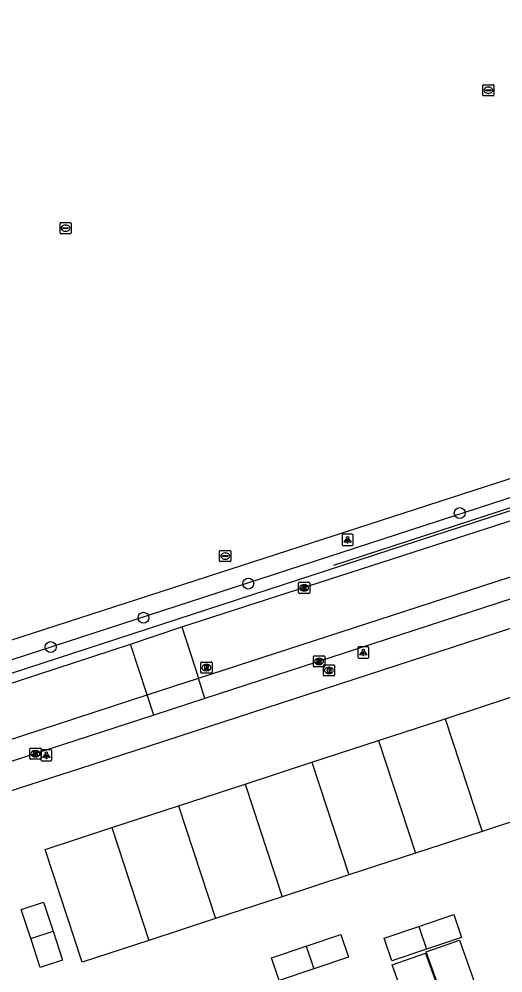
# Model space of a CAD drawing. Extents: x 158087 to 159494, y 382905 to 383981.
# Drawn here: x 159209.4 to 159252.8, y 382963.5 to 383049 of the extents above; entities that cross this region are included whole.
import ezdxf

# ---------------------------------------------------------------- set-up
doc = ezdxf.new("R2010")
doc.units = 0
for name, color, linetype in [('IMGEO_Boom', 7, 'Continuous'), ('IMGEO_Brandkraan', 7, 'Continuous'), ('IMGEO_Groenvoorziening', 7, 'Continuous'), ('IMGEO_Haag', 7, 'Continuous'), ('IMGEO_Hek', 7, 'Continuous'), ('IMGEO_Kolk', 7, 'Continuous'), ('IMGEO_Lichtpunt', 7, 'Continuous'), ('IMGEO_Pand_vergunning_verleend', 7, 'Continuous'), ('IMGEO_Parkeervlak_open', 7, 'Continuous'), ('IMGEO_Rijbaan_lokaal_open', 7, 'Continuous'), ('IMGEO_Rioolput', 7, 'Continuous'), ('IMGEO_Voetpad_open', 7, 'Continuous'), ('IMGEO_Waterleidingput', 7, 'Continuous')]:
    doc.layers.add(name, color=color, linetype=linetype)

msp = doc.modelspace()

# ---------------------------------------------------------------- linework, layer by layer
at = {"layer": 'IMGEO_Boom'}
for centre in [(159248.893, 383004.695), (159229.936, 382998.375), (159220.545, 382995.314), (159212.222, 382992.68)]:
    msp.add_circle(centre, 0.489, dxfattribs=at)
at = {"layer": 'IMGEO_Brandkraan'}
for p, q in [((159236.672, 382990.165), (159236.672, 382991.017)), ((159236.747, 382991.091), (159237.599, 382991.091)), ((159237.673, 382991.017), (159237.673, 382990.165)), ((159237.599, 382990.091), (159236.747, 382990.091)), ((159237.183, 382990.311), (159237.158, 382990.311)), ((159237.16, 382990.871), (159237.185, 382990.871))]:
    msp.add_line(p, q, dxfattribs=at)
for points in [[(159236.672, 382990.165), (159236.672, 382991.017)], [(159236.747, 382991.091), (159237.599, 382991.091)], [(159237.673, 382991.017), (159237.673, 382990.165)], [(159237.599, 382990.091), (159236.747, 382990.091)], [(159237.02, 382990.791), (159237.02, 382990.391), (159237.233, 382990.391)], [(159237.251, 382990.791), (159237.02, 382990.791)], [(159237.199, 382990.71), (159237.145, 382990.71), (159237.145, 382990.634)], [(159237.145, 382990.634), (159237.198, 382990.634)], [(159237.207, 382990.558), (159237.145, 382990.558), (159237.145, 382990.477)], [(159237.145, 382990.477), (159237.207, 382990.477)]]:
    msp.add_lwpolyline(points, dxfattribs=at)
for centre, radius, start, end in [((159236.749, 382991.015), 0.0765, 91.55205, 178.44795), ((159236.749, 382991.015), 0.0765, 91.55205, 178.44795), ((159237.597, 382991.015), 0.0765, 1.55205, 88.44795), ((159237.597, 382991.015), 0.0765, 1.55205, 88.44795), ((159236.749, 382990.167), 0.0765, 181.55205, 268.44795), ((159236.749, 382990.167), 0.0765, 181.55205, 268.44795), ((159237.2, 382990.672), 0.0379, 267.82845, 90.93552), ((159237.208, 382990.517), 0.0404, 269.87594, 90.50774), ((159237.239, 382990.642), 0.251, 268.66757, 293.53466), ((159237.255, 382990.646), 0.145, 59.4692, 91.53667), ((159237.28, 382990.693), 0.0922, 285.51372, 58.15012), ((159237.285, 382990.501), 0.105, 301.31148, 78.98903), ((159237.597, 382990.167), 0.0765, 271.55205, 358.44795), ((159237.597, 382990.167), 0.0765, 271.55205, 358.44795)]:
    msp.add_arc(centre, radius, start, end, dxfattribs=at)
for centre, major_axis, ratio, start_param, end_param in [((159237.159, 382990.591), (-0.387, 0.002), 0.722429, 4.712389, 7.853982), ((159237.184, 382990.591), (-0.39, 0.002), 0.717154, 1.570796, 4.712389)]:
    msp.add_ellipse(centre, major_axis=major_axis, ratio=ratio, start_param=start_param, end_param=end_param, dxfattribs=at)
at = {"layer": 'IMGEO_Groenvoorziening'}
msp.add_lwpolyline([(159183.625, 382985.215), (159284.422, 383017.829)], dxfattribs=at)
at = {"layer": 'IMGEO_Haag'}
msp.add_lwpolyline([(159184.112, 382983.572), (159234.68, 383000), (159284.949, 383016.331)], dxfattribs=at)
at = {"layer": 'IMGEO_Hek'}
msp.add_lwpolyline([(159285.231, 383015.529), (159237.58, 383000)], dxfattribs=at)
at = {"layer": 'IMGEO_Kolk'}
for p, q in [((159234.448, 382997.563), (159234.448, 382998.415)), ((159234.523, 382998.489), (159235.375, 382998.489)), ((159234.936, 382998.269), (159234.961, 382998.269)), ((159235.449, 382998.415), (159235.449, 382997.563)), ((159235.375, 382997.489), (159234.523, 382997.489)), ((159234.959, 382997.709), (159234.934, 382997.709)), ((159235.787, 382990.972), (159235.787, 382991.824)), ((159235.862, 382991.898), (159236.714, 382991.898)), ((159236.788, 382991.824), (159236.788, 382990.972)), ((159236.298, 382991.118), (159236.273, 382991.118)), ((159236.275, 382991.678), (159236.3, 382991.678)), ((159236.714, 382990.898), (159235.862, 382990.898)), ((159210.36, 382982.697), (159210.36, 382983.549)), ((159210.435, 382983.623), (159211.287, 382983.623)), ((159210.848, 382983.403), (159210.873, 382983.403)), ((159211.361, 382983.549), (159211.361, 382982.697)), ((159211.287, 382982.623), (159210.435, 382982.623)), ((159210.871, 382982.843), (159210.846, 382982.843))]:
    msp.add_line(p, q, dxfattribs=at)
for points in [[(159234.448, 382997.563), (159234.448, 382998.415)], [(159234.523, 382998.489), (159235.375, 382998.489)], [(159234.769, 382998.189), (159234.892, 382998.189), (159234.892, 382998.038), (159235.022, 382998.189), (159235.186, 382998.189), (159235.04, 382998.038), (159235.193, 382997.789), (159235.041, 382997.789), (159234.956, 382997.953), (159234.892, 382997.886), (159234.892, 382997.789), (159234.769, 382997.789), (159234.769, 382998.189)], [(159235.449, 382998.415), (159235.449, 382997.563)], [(159235.375, 382997.489), (159234.523, 382997.489)], [(159235.787, 382990.972), (159235.787, 382991.824)], [(159235.862, 382991.898), (159236.714, 382991.898)], [(159236.788, 382991.824), (159236.788, 382990.972)], [(159236.108, 382991.598), (159236.231, 382991.598), (159236.231, 382991.447), (159236.361, 382991.598), (159236.525, 382991.598), (159236.379, 382991.447), (159236.532, 382991.198), (159236.38, 382991.198), (159236.295, 382991.362), (159236.231, 382991.295), (159236.231, 382991.198), (159236.108, 382991.198), (159236.108, 382991.598)], [(159236.714, 382990.898), (159235.862, 382990.898)], [(159210.36, 382982.697), (159210.36, 382983.549)], [(159210.435, 382983.623), (159211.287, 382983.623)], [(159210.681, 382983.323), (159210.804, 382983.323), (159210.804, 382983.172), (159210.934, 382983.323), (159211.098, 382983.323), (159210.952, 382983.172), (159211.105, 382982.923), (159210.953, 382982.923), (159210.868, 382983.087), (159210.804, 382983.02), (159210.804, 382982.923), (159210.681, 382982.923), (159210.681, 382983.323)], [(159211.361, 382983.549), (159211.361, 382982.697)], [(159211.287, 382982.623), (159210.435, 382982.623)]]:
    msp.add_lwpolyline(points, dxfattribs=at)
for centre, start, end in [((159234.525, 382998.413), 91.55205, 178.44795), ((159234.525, 382998.413), 91.55205, 178.44795), ((159235.373, 382998.413), 1.55205, 88.44795), ((159235.373, 382998.413), 1.55205, 88.44795), ((159234.525, 382997.565), 181.55205, 268.44795), ((159234.525, 382997.565), 181.55205, 268.44795), ((159235.373, 382997.565), 271.55205, 358.44795), ((159235.373, 382997.565), 271.55205, 358.44795), ((159235.864, 382991.822), 91.55205, 178.44795), ((159235.864, 382991.822), 91.55205, 178.44795), ((159236.712, 382991.822), 1.55205, 88.44795), ((159236.712, 382991.822), 1.55205, 88.44795), ((159235.864, 382990.974), 181.55205, 268.44795), ((159235.864, 382990.974), 181.55205, 268.44795), ((159236.712, 382990.974), 271.55205, 358.44795), ((159236.712, 382990.974), 271.55205, 358.44795), ((159210.437, 382983.547), 91.55205, 178.44795), ((159210.437, 382983.547), 91.55205, 178.44795), ((159211.285, 382983.547), 1.55205, 88.44795), ((159211.285, 382983.547), 1.55205, 88.44795), ((159210.437, 382982.699), 181.55205, 268.44795), ((159210.437, 382982.699), 181.55205, 268.44795), ((159211.285, 382982.699), 271.55205, 358.44795), ((159211.285, 382982.699), 271.55205, 358.44795)]:
    msp.add_arc(centre, 0.0765, start, end, dxfattribs=at)
for centre, major_axis, ratio, start_param, end_param in [((159234.935, 382997.989), (-0.387, 0.002), 0.722429, 4.712389, 7.853982), ((159234.96, 382997.989), (-0.39, 0.002), 0.717154, 1.570796, 4.712389), ((159236.274, 382991.398), (-0.387, 0.002), 0.722429, 4.712389, 7.853982), ((159236.299, 382991.398), (-0.39, 0.002), 0.717154, 1.570796, 4.712389), ((159210.847, 382983.123), (-0.387, 0.002), 0.722429, 4.712389, 7.853982), ((159210.872, 382983.123), (-0.39, 0.002), 0.717154, 1.570796, 4.712389)]:
    msp.add_ellipse(centre, major_axis=major_axis, ratio=ratio, start_param=start_param, end_param=end_param, dxfattribs=at)
at = {"layer": 'IMGEO_Lichtpunt'}
for p, q in [((159238.341, 383002.697), (159238.341, 383001.89)), ((159238.341, 383002.697), (159238.341, 383001.89)), ((159239.243, 383002.792), (159238.435, 383002.792)), ((159239.243, 383002.792), (159238.435, 383002.792)), ((159239.337, 383001.89), (159239.337, 383002.697)), ((159239.337, 383001.89), (159239.337, 383002.697)), ((159238.435, 383001.796), (159239.243, 383001.796)), ((159238.435, 383001.796), (159239.243, 383001.796)), ((159240.661, 382992.688), (159239.853, 382992.688)), ((159240.661, 382992.688), (159239.853, 382992.688)), ((159239.759, 382992.593), (159239.759, 382991.786)), ((159239.759, 382992.593), (159239.759, 382991.786)), ((159240.755, 382991.786), (159240.755, 382992.593)), ((159240.755, 382991.786), (159240.755, 382992.593)), ((159239.853, 382991.692), (159240.661, 382991.692)), ((159239.853, 382991.692), (159240.661, 382991.692)), ((159211.344, 382983.377), (159211.344, 382982.57)), ((159211.344, 382983.377), (159211.344, 382982.57)), ((159212.246, 382983.472), (159211.438, 382983.472)), ((159212.246, 382983.472), (159211.438, 382983.472)), ((159212.34, 382982.57), (159212.34, 382983.377)), ((159212.34, 382982.57), (159212.34, 382983.377)), ((159211.438, 382982.476), (159212.246, 382982.476)), ((159211.438, 382982.476), (159212.246, 382982.476))]:
    msp.add_line(p, q, dxfattribs=at)
for points in [[(159238.715, 383002.361), (159238.754, 383002.333), (159238.566, 383002.071), (159238.528, 383002.098), (159238.715, 383002.361)], [(159238.817, 383002.313), (159238.864, 383002.313), (159238.864, 383001.991), (159238.817, 383001.991), (159238.817, 383002.313)], [(159238.927, 383002.333), (159238.965, 383002.36), (159239.152, 383002.098), (159239.113, 383002.07), (159238.927, 383002.333)], [(159240.133, 382992.257), (159240.172, 382992.229), (159239.984, 382991.967), (159239.946, 382991.994), (159240.133, 382992.257)], [(159240.235, 382992.209), (159240.282, 382992.209), (159240.282, 382991.887), (159240.235, 382991.887), (159240.235, 382992.209)], [(159240.345, 382992.229), (159240.383, 382992.256), (159240.57, 382991.994), (159240.531, 382991.966), (159240.345, 382992.229)], [(159211.718, 382983.041), (159211.757, 382983.013), (159211.569, 382982.751), (159211.531, 382982.778), (159211.718, 382983.041)], [(159211.82, 382982.993), (159211.867, 382982.993), (159211.867, 382982.671), (159211.82, 382982.671), (159211.82, 382982.993)], [(159211.93, 382983.013), (159211.968, 382983.04), (159212.155, 382982.778), (159212.116, 382982.75), (159211.93, 382983.013)]]:
    msp.add_lwpolyline(points, dxfattribs=at)
for centre in [(159238.84, 383002.495), (159240.258, 382992.391), (159211.843, 382983.175)]:
    msp.add_circle(centre, 0.0994, dxfattribs=at)
for centre, start, end in [((159238.435, 383002.697), 90, 180), ((159238.435, 383002.697), 90, 180), ((159239.243, 383002.697), 0, 90), ((159239.243, 383002.697), 0, 90), ((159238.435, 383001.89), 180, 270), ((159238.435, 383001.89), 180, 270), ((159239.243, 383001.89), 270, 0), ((159239.243, 383001.89), 270, 360), ((159239.853, 382992.593), 90, 180), ((159239.853, 382992.593), 90, 180), ((159240.661, 382992.593), 0, 90), ((159240.661, 382992.593), 0, 90), ((159239.853, 382991.786), 180, 270), ((159239.853, 382991.786), 180, 270), ((159240.661, 382991.786), 270, 0), ((159240.661, 382991.786), 270, 360), ((159211.438, 382983.377), 90, 180), ((159211.438, 382983.377), 90, 180), ((159212.246, 382983.377), 0, 90), ((159212.246, 382983.377), 0, 90), ((159211.438, 382982.57), 180, 270), ((159211.438, 382982.57), 180, 270), ((159212.246, 382982.57), 270, 0), ((159212.246, 382982.57), 270, 360)]:
    msp.add_arc(centre, 0.0946, start, end, dxfattribs=at)
at = {"layer": 'IMGEO_Pand_vergunning_verleend'}
for points in [[(159247.591, 382986.262), (159253.567, 382988.216)], [(159241.616, 382984.309), (159247.591, 382986.262)], [(159247.591, 382986.262), (159250.895, 382976.155)], [(159235.64, 382982.355), (159241.616, 382984.309)], [(159241.616, 382984.309), (159244.92, 382974.201)], [(159229.665, 382980.402), (159235.64, 382982.355)], [(159235.64, 382982.355), (159238.944, 382972.248)], [(159223.689, 382978.449), (159229.665, 382980.402)], [(159229.665, 382980.402), (159232.969, 382970.295)], [(159217.714, 382976.495), (159223.689, 382978.449)], [(159223.689, 382978.449), (159226.994, 382968.341)], [(159256.871, 382978.108), (159250.895, 382976.155)], [(159221.018, 382966.388), (159215.043, 382964.434), (159211.739, 382974.542), (159217.714, 382976.495)], [(159217.714, 382976.495), (159221.018, 382966.388)], [(159250.895, 382976.155), (159244.92, 382974.201)], [(159244.92, 382974.201), (159238.944, 382972.248)], [(159238.944, 382972.248), (159232.969, 382970.295)], [(159210.437, 382966.549), (159209.588, 382969.149), (159211.596, 382969.804), (159212.444, 382967.204)], [(159232.969, 382970.295), (159226.994, 382968.341)], [(159245.232, 382967.64), (159248.354, 382968.694), (159249.042, 382966.656), (159245.92, 382965.602)], [(159226.994, 382968.341), (159221.018, 382966.388)], [(159210.437, 382966.549), (159212.444, 382967.204)], [(159212.444, 382967.204), (159213.292, 382964.603), (159211.285, 382963.948), (159210.437, 382966.549)], [(159245.92, 382965.602), (159242.798, 382964.548), (159242.11, 382966.586), (159245.232, 382967.64)], [(159245.232, 382967.64), (159245.92, 382965.602)], [(159235.128, 382965.868), (159238.249, 382966.922), (159238.937, 382964.884), (159235.816, 382963.83)], [(159245.88, 382965.356), (159248.862, 382966.419), (159250.257, 382962.505), (159247.275, 382961.442), (159245.88, 382965.356)], [(159235.816, 382963.83), (159232.694, 382962.776), (159232.006, 382964.814), (159235.128, 382965.868)], [(159235.128, 382965.868), (159235.816, 382963.83)], [(159242.842, 382964.19), (159245.824, 382965.253), (159247.22, 382961.339), (159244.238, 382960.276), (159242.842, 382964.19)]]:
    msp.add_lwpolyline(points, dxfattribs=at)
at = {"layer": 'IMGEO_Parkeervlak_open'}
for points in [[(159226.05, 382988.067), (159225.467, 382989.886)], [(159221.463, 382986.578), (159220.872, 382988.389)]]:
    msp.add_lwpolyline(points, dxfattribs=at)
at = {"layer": 'IMGEO_Rijbaan_lokaal_open'}
for points in [[(159223.99, 382994.494), (159264.544, 383007.576)], [(159225.467, 382989.886), (159266.046, 383003.074)], [(159219.388, 382992.93), (159223.99, 382994.494)], [(159223.99, 382994.494), (159225.467, 382989.886)], [(159186.044, 382982.046), (159219.388, 382992.93)], [(159220.872, 382988.389), (159219.388, 382992.93)], [(159220.872, 382988.389), (159225.467, 382989.886)], [(159190.417, 382978.454), (159220.872, 382988.389)]]:
    msp.add_lwpolyline(points, dxfattribs=at)
at = {"layer": 'IMGEO_Rioolput'}
for p, q in [((159225.689, 382990.411), (159225.689, 382991.263)), ((159225.764, 382991.337), (159226.616, 382991.337)), ((159226.177, 382991.117), (159226.202, 382991.117)), ((159226.69, 382991.263), (159226.69, 382990.411)), ((159226.616, 382990.337), (159225.764, 382990.337)), ((159226.2, 382990.557), (159226.175, 382990.557))]:
    msp.add_line(p, q, dxfattribs=at)
for points in [[(159225.689, 382990.411), (159225.689, 382991.263)], [(159225.764, 382991.337), (159226.616, 382991.337)], [(159226.278, 382991.035), (159226.026, 382991.037), (159226.026, 382990.637)], [(159226.204, 382990.956), (159226.15, 382990.956), (159226.15, 382990.875)], [(159226.69, 382991.263), (159226.69, 382990.411)], [(159226.616, 382990.337), (159225.764, 382990.337)], [(159226.026, 382990.637), (159226.15, 382990.637), (159226.15, 382990.799), (159226.161, 382990.799)], [(159226.15, 382990.875), (159226.202, 382990.875)], [(159226.208, 382990.77), (159226.279, 382990.637), (159226.419, 382990.637), (159226.354, 382990.763)]]:
    msp.add_lwpolyline(points, dxfattribs=at)
for centre, radius, start, end in [((159225.766, 382991.261), 0.0765, 91.55205, 178.44795), ((159225.766, 382991.261), 0.0765, 91.55205, 178.44795), ((159226.21, 382990.86), 0.0964, 77.00612, 93.18647), ((159226.224, 382990.917), 0.0378, 276.66336, 79.67722), ((159226.277, 382990.925), 0.109, 350.36119, 89.41601), ((159226.275, 382990.925), 0.112, 277.58423, 350.98172), ((159226.614, 382991.261), 0.0765, 1.55205, 88.44795), ((159226.614, 382991.261), 0.0765, 1.55205, 88.44795), ((159225.766, 382990.413), 0.0765, 181.55205, 268.44795), ((159225.766, 382990.413), 0.0765, 181.55205, 268.44795), ((159226.16, 382990.746), 0.0533, 26.02933, 88.69889), ((159226.186, 382991.064), 0.19, 274.7715, 282.96867), ((159226.259, 382990.71), 0.108, 29.51342, 73.79051), ((159226.614, 382990.413), 0.0765, 271.55205, 358.44795), ((159226.614, 382990.413), 0.0765, 271.55205, 358.44795)]:
    msp.add_arc(centre, radius, start, end, dxfattribs=at)
for centre, major_axis, ratio, start_param, end_param in [((159226.176, 382990.837), (-0.387, 0.002), 0.722429, 4.712389, 7.853982), ((159226.201, 382990.837), (-0.39, 0.002), 0.717154, 1.570796, 4.712389)]:
    msp.add_ellipse(centre, major_axis=major_axis, ratio=ratio, start_param=start_param, end_param=end_param, dxfattribs=at)
at = {"layer": 'IMGEO_Voetpad_open'}
for points in [[(159388.686, 383048.983), (159238.374, 383000), (159184.451, 382982.428)], [(159254.892, 382997.454), (159226.05, 382988.067)], [(159258.76, 382996.08), (159214.706, 382981.748), (159213.31, 382981.294), (159198.325, 382976.442), (159190.858, 382974.025)], [(159226.05, 382988.067), (159221.463, 382986.578)], [(159221.463, 382986.578), (159193.837, 382977.61)]]:
    msp.add_lwpolyline(points, dxfattribs=at)
at = {"layer": 'IMGEO_Waterleidingput'}
for p, q in [((159251.037, 383043.1), (159251.889, 383043.1)), ((159250.962, 383042.174), (159250.962, 383043.026)), ((159251.221, 383042.594), (159251.221, 383042.606)), ((159251.659, 383042.557), (159251.261, 383042.557)), ((159251.264, 383042.643), (159251.662, 383042.643)), ((159251.473, 383042.32), (159251.448, 383042.32)), ((159251.45, 383042.88), (159251.475, 383042.88)), ((159251.705, 383042.606), (159251.705, 383042.594)), ((159251.963, 383043.026), (159251.963, 383042.174)), ((159251.889, 383042.1), (159251.037, 383042.1)), ((159213.063, 383029.812), (159213.063, 383030.664)), ((159213.138, 383030.738), (159213.99, 383030.738)), ((159213.322, 383030.232), (159213.322, 383030.244)), ((159213.365, 383030.281), (159213.763, 383030.281)), ((159213.551, 383030.518), (159213.576, 383030.518)), ((159213.806, 383030.244), (159213.806, 383030.232)), ((159214.064, 383030.664), (159214.064, 383029.812)), ((159213.99, 383029.738), (159213.138, 383029.738)), ((159213.76, 383030.195), (159213.362, 383030.195)), ((159213.574, 383029.958), (159213.549, 383029.958)), ((159227.373, 383000.416), (159227.373, 383001.268)), ((159227.448, 383001.342), (159228.3, 383001.342)), ((159228.374, 383001.268), (159228.374, 383000.416)), ((159228.3, 383000.342), (159227.448, 383000.342)), ((159227.632, 383000.836), (159227.632, 383000.848)), ((159228.07, 383000.799), (159227.672, 383000.799)), ((159227.675, 383000.885), (159228.073, 383000.885)), ((159227.884, 383000.562), (159227.859, 383000.562)), ((159227.861, 383001.122), (159227.886, 383001.122)), ((159228.116, 383000.848), (159228.116, 383000.836))]:
    msp.add_line(p, q, dxfattribs=at)
for points in [[(159251.037, 383043.1), (159251.889, 383043.1)], [(159250.962, 383042.174), (159250.962, 383043.026)], [(159251.963, 383043.026), (159251.963, 383042.174)], [(159251.889, 383042.1), (159251.037, 383042.1)], [(159213.063, 383029.812), (159213.063, 383030.664)], [(159213.138, 383030.738), (159213.99, 383030.738)], [(159214.064, 383030.664), (159214.064, 383029.812)], [(159213.99, 383029.738), (159213.138, 383029.738)], [(159227.373, 383000.416), (159227.373, 383001.268)], [(159227.448, 383001.342), (159228.3, 383001.342)], [(159228.374, 383001.268), (159228.374, 383000.416)], [(159228.3, 383000.342), (159227.448, 383000.342)]]:
    msp.add_lwpolyline(points, dxfattribs=at)
for centre, radius, start, end in [((159251.039, 383043.024), 0.0765, 91.55205, 178.44795), ((159251.039, 383043.024), 0.0765, 91.55205, 178.44795), ((159251.887, 383043.024), 0.0765, 1.55205, 88.44795), ((159251.887, 383043.024), 0.0765, 1.55205, 88.44795), ((159251.261, 383042.603), 0.0403, 85.87752, 175.75265), ((159251.258, 383042.593), 0.0366, 178.93798, 274.71019), ((159251.662, 383042.6), 0.043, 264.86636, 352.45326), ((159251.666, 383042.605), 0.0386, 1.73085, 96.63898), ((159251.039, 383042.176), 0.0765, 181.55205, 268.44795), ((159251.039, 383042.176), 0.0765, 181.55205, 268.44795), ((159251.887, 383042.176), 0.0765, 271.55205, 358.44795), ((159251.887, 383042.176), 0.0765, 271.55205, 358.44795), ((159213.14, 383030.662), 0.0765, 91.55205, 178.44795), ((159213.14, 383030.662), 0.0765, 91.55205, 178.44795), ((159213.362, 383030.241), 0.0403, 85.87752, 175.75265), ((159213.767, 383030.243), 0.0386, 1.73085, 96.63898), ((159213.988, 383030.662), 0.0765, 1.55205, 88.44795), ((159213.988, 383030.662), 0.0765, 1.55205, 88.44795), ((159213.14, 383029.814), 0.0765, 181.55205, 268.44795), ((159213.14, 383029.814), 0.0765, 181.55205, 268.44795), ((159213.359, 383030.231), 0.0366, 178.93798, 274.71019), ((159213.763, 383030.238), 0.043, 264.86636, 352.45326), ((159213.988, 383029.814), 0.0765, 271.55205, 358.44795), ((159213.988, 383029.814), 0.0765, 271.55205, 358.44795), ((159227.45, 383001.266), 0.0765, 91.55205, 178.44795), ((159227.45, 383001.266), 0.0765, 91.55205, 178.44795), ((159228.298, 383001.266), 0.0765, 1.55205, 88.44795), ((159228.298, 383001.266), 0.0765, 1.55205, 88.44795), ((159227.45, 383000.418), 0.0765, 181.55205, 268.44795), ((159227.45, 383000.418), 0.0765, 181.55205, 268.44795), ((159227.672, 383000.845), 0.0403, 85.87752, 175.75265), ((159227.669, 383000.835), 0.0366, 178.93798, 274.71019), ((159228.073, 383000.842), 0.043, 264.86636, 352.45326), ((159228.077, 383000.847), 0.0386, 1.73085, 96.63898), ((159228.298, 383000.418), 0.0765, 271.55205, 358.44795), ((159228.298, 383000.418), 0.0765, 271.55205, 358.44795)]:
    msp.add_arc(centre, radius, start, end, dxfattribs=at)
for centre, major_axis, ratio, start_param, end_param in [((159251.449, 383042.6), (-0.387, 0.002), 0.722429, 4.712389, 7.853982), ((159251.474, 383042.6), (-0.39, 0.002), 0.717154, 1.570796, 4.712389), ((159213.55, 383030.238), (-0.387, 0.002), 0.722429, 4.712389, 7.853982), ((159213.575, 383030.238), (-0.39, 0.002), 0.717154, 1.570796, 4.712389), ((159227.86, 383000.842), (-0.387, 0.002), 0.722429, 4.712389, 7.853982), ((159227.885, 383000.842), (-0.39, 0.002), 0.717154, 1.570796, 4.712389)]:
    msp.add_ellipse(centre, major_axis=major_axis, ratio=ratio, start_param=start_param, end_param=end_param, dxfattribs=at)

doc.saveas('drawing.dxf')
